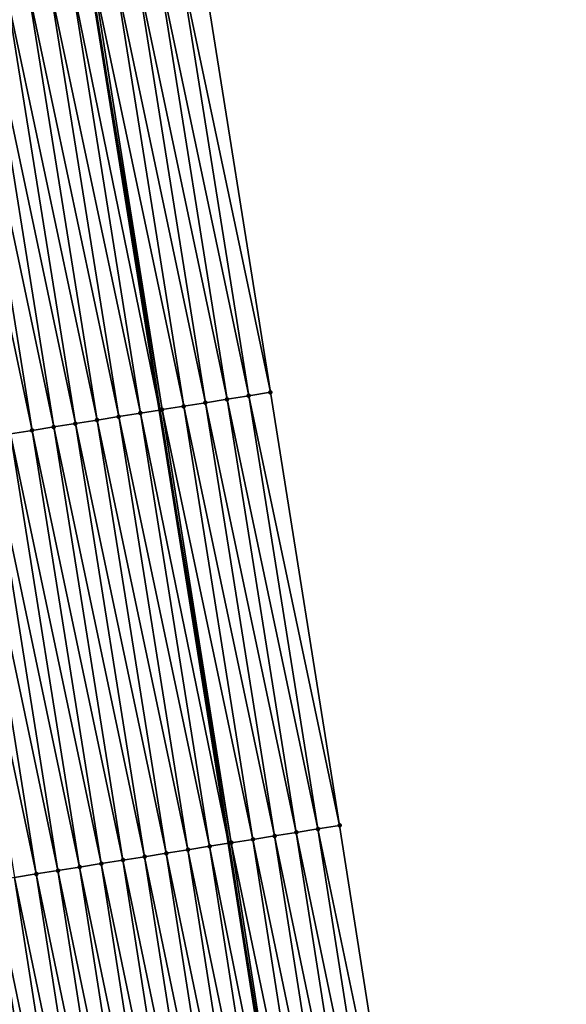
# Model space of a CAD drawing. Header units: feet. Extents: x 2007189 to 2022806, y 818621 to 837694.
# Tile 679 of 680: x 2011059 to 2011083, y 836887 to 836931. Entities that reach past the tile are written whole.
import ezdxf

# ---------------------------------------------------------------- set-up
doc = ezdxf.new("R2010")
doc.units = ezdxf.units.FT
doc.header["$MEASUREMENT"] = 0
for name, color, linetype, lineweight in [('EP_Travel Lane', 172, 'Continuous', 53), ('Road Shots', 141, 'Continuous', 100), ('Road X-Section', 40, 'Continuous', 13)]:
    doc.layers.add(name, color=color, linetype=linetype, lineweight=lineweight)
doc.layers.add('I-77-MM17-21_SB-Surface-Border', color=7, linetype='Continuous')
doc.layers.add('I-77-MM17-21_SB-Surface-TIN', color=7, linetype='Continuous')

msp = doc.modelspace()

# ---------------------------------------------------------------- linework, layer by layer
at = {"layer": 'EP_Travel Lane'}
msp.add_polyline3d([(2011058.675115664, 836953.1421951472, 347.4023901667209), (2011061.787487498, 836933.3794295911, 347.0685291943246), (2011064.937240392, 836913.6321282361, 346.7170348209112), (2011068.087044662, 836893.8845047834, 346.3852196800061), (2011071.186793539, 836874.0661409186, 346.0326101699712), (2011074.245156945, 836854.304889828, 345.6591884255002), (2011077.303568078, 836834.5433303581, 345.3028645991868), (2011080.350269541, 836814.7642795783, 344.9372057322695), (2011083.387035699, 836794.9994126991, 344.5791066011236), (2011086.423810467, 836775.2344897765, 344.2240663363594), (2011089.460491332, 836755.4701780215, 343.835627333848), (2011092.384254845, 836735.6244317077, 343.4612324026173), (2011095.291833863, 836715.8399364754, 343.1127790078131), (2011098.199359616, 836696.0558036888, 342.7437159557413), (2011101.106769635, 836676.2394803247, 342.4034405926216), (2011104.009371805, 836656.4541481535, 342.0634038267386), (2011106.911953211, 836636.6689575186, 341.7151825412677), (2011109.768360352, 836616.8420922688, 341.3546788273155), (2011112.617125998, 836597.0493842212, 340.9896144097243), (2011115.465908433, 836577.2565595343, 340.6310720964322), (2011118.247039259, 836557.3963912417, 340.255423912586)], dxfattribs=at)
at = {"layer": 'I-77-MM17-21_SB-Surface-Border', "color": 3, "linetype": 'Continuous', "lineweight": -3}
msp.add_polyline3d([(2011066.84745193, 836934.1897852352, 346.8732394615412), (2011069.997217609, 836914.4424031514, 346.5266812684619), (2011073.147010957, 836894.6948476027, 346.1907148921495), (2011076.251839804, 836874.8538924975, 345.8500032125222)], dxfattribs=at)
at = {"layer": 'I-77-MM17-21_SB-Surface-TIN', "color": 128, "linetype": 'Continuous', "lineweight": -3}
for points in [[(2011069.009805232, 836914.2842347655, 346.5668068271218), (2011065.860034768, 836934.0316468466, 346.9115321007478), (2011064.872627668, 836933.8734453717, 346.9536806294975)], [(2011069.997217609, 836914.4424031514, 346.5266812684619), (2011066.84745193, 836934.1897852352, 346.8732394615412), (2011065.860034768, 836934.0316468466, 346.9115321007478)], [(2011069.009805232, 836914.2842347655, 346.5668068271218), (2011069.997217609, 836914.4424031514, 346.5266812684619), (2011065.860034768, 836934.0316468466, 346.9115321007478)], [(2011067.034983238, 836913.9678806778, 346.648116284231), (2011063.885217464, 836933.7152633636, 346.9946393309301), (2011062.897799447, 836933.5571303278, 347.0326048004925)], [(2011068.022397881, 836914.126034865, 346.608858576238), (2011064.872627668, 836933.8734453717, 346.9536806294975), (2011063.885217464, 836933.7152633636, 346.9946393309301)], [(2011067.034983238, 836913.9678806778, 346.648116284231), (2011068.022397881, 836914.126034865, 346.608858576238), (2011063.885217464, 836933.7152633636, 346.9946393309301)], [(2011068.022397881, 836914.126034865, 346.608858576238), (2011069.009805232, 836914.2842347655, 346.5668068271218), (2011064.872627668, 836933.8734453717, 346.9536806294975)], [(2011064.072671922, 836913.4938406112, 346.7400660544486), (2011060.922936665, 836933.2410319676, 347.0982850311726), (2011059.935500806, 836933.0830107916, 347.1294135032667)], [(2011060.922936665, 836933.2410319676, 347.0982850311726), (2011064.937240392, 836913.6321282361, 346.7170348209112), (2011061.787487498, 836933.3794295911, 347.0685291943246)], [(2011064.072671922, 836913.4938406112, 346.7400660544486), (2011064.937240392, 836913.6321282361, 346.7170348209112), (2011060.922936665, 836933.2410319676, 347.0982850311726)], [(2011065.060120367, 836913.6517828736, 346.7137614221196), (2011061.910365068, 836933.3990998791, 347.0643000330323), (2011061.787487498, 836933.3794295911, 347.0685291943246)], [(2011065.060120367, 836913.6517828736, 346.7137614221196), (2011061.787487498, 836933.3794295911, 347.0685291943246), (2011064.937240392, 836913.6321282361, 346.7170348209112)], [(2011066.047559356, 836913.8097844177, 346.6838334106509), (2011062.897799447, 836933.5571303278, 347.0326048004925), (2011061.910365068, 836933.3990998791, 347.0643000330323)], [(2011065.060120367, 836913.6517828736, 346.7137614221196), (2011066.047559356, 836913.8097844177, 346.6838334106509), (2011061.910365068, 836933.3990998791, 347.0643000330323)], [(2011066.047559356, 836913.8097844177, 346.6838334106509), (2011067.034983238, 836913.9678806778, 346.648116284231), (2011062.897799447, 836933.5571303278, 347.0326048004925)], [(2011061.110290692, 836913.0202388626, 346.8052253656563), (2011057.960571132, 836932.7673318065, 347.1694610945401), (2011056.973075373, 836932.6096861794, 347.1776356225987)], [(2011062.097771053, 836913.1779810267, 346.7911509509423), (2011058.948051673, 836932.9250728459, 347.1554548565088), (2011057.960571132, 836932.7673318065, 347.1694610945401)], [(2011061.110290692, 836913.0202388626, 346.8052253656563), (2011062.097771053, 836913.1779810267, 346.7911509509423), (2011057.960571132, 836932.7673318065, 347.1694610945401)], [(2011063.085234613, 836913.3358285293, 346.7706381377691), (2011059.935500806, 836933.0830107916, 347.1294135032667), (2011058.948051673, 836932.9250728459, 347.1554548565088)], [(2011062.097771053, 836913.1779810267, 346.7911509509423), (2011063.085234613, 836913.3358285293, 346.7706381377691), (2011058.948051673, 836932.9250728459, 347.1554548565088)], [(2011063.085234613, 836913.3358285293, 346.7706381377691), (2011064.072671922, 836913.4938406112, 346.7400660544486), (2011059.935500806, 836933.0830107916, 347.1294135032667)], [(2011059.13534467, 836912.704662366, 346.8390076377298), (2011055.98559526, 836932.4519424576, 347.1918058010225), (2011054.998111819, 836932.2942196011, 347.2047006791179)], [(2011058.147855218, 836912.5469771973, 346.8495984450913), (2011059.13534467, 836912.704662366, 346.8390076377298), (2011054.998111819, 836932.2942196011, 347.2047006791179)], [(2011060.122821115, 836912.8624290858, 346.8234323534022), (2011056.973075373, 836932.6096861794, 347.1776356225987), (2011055.98559526, 836932.4519424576, 347.1918058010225)], [(2011059.13534467, 836912.704662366, 346.8390076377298), (2011060.122821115, 836912.8624290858, 346.8234323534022), (2011055.98559526, 836932.4519424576, 347.1918058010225)], [(2011060.122821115, 836912.8624290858, 346.8234323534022), (2011061.110290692, 836913.0202388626, 346.8052253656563), (2011056.973075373, 836932.6096861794, 347.1776356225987)], [(2011072.159592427, 836894.5367177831, 346.2284832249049), (2011069.009805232, 836914.2842347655, 346.5668068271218), (2011068.022397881, 836914.126034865, 346.608858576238)], [(2011073.147010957, 836894.6948476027, 346.1907148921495), (2011069.997217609, 836914.4424031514, 346.5266812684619), (2011069.009805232, 836914.2842347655, 346.5668068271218)], [(2011072.159592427, 836894.5367177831, 346.2284832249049), (2011073.147010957, 836894.6948476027, 346.1907148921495), (2011069.009805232, 836914.2842347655, 346.5668068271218)], [(2011070.184786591, 836894.2202623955, 346.3159842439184), (2011067.034983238, 836913.9678806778, 346.648116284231), (2011066.047559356, 836913.8097844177, 346.6838334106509)], [(2011071.17219114, 836894.3784798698, 346.2728583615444), (2011068.022397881, 836914.126034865, 346.608858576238), (2011067.034983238, 836913.9678806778, 346.648116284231)], [(2011070.184786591, 836894.2202623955, 346.3159842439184), (2011071.17219114, 836894.3784798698, 346.2728583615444), (2011067.034983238, 836913.9678806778, 346.648116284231)], [(2011071.17219114, 836894.3784798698, 346.2728583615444), (2011072.159592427, 836894.5367177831, 346.2284832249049), (2011068.022397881, 836914.126034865, 346.608858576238)], [(2011067.222483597, 836893.7461701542, 346.4111229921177), (2011064.072671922, 836913.4938406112, 346.7400660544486), (2011063.085234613, 836913.3358285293, 346.7706381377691)], [(2011064.072671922, 836913.4938406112, 346.7400660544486), (2011068.087044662, 836893.8845047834, 346.3852196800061), (2011064.937240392, 836913.6321282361, 346.7170348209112)], [(2011067.222483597, 836893.7461701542, 346.4111229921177), (2011068.087044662, 836893.8845047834, 346.3852196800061), (2011064.072671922, 836913.4938406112, 346.7400660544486)], [(2011068.209923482, 836893.9041660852, 346.3815380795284), (2011065.060120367, 836913.6517828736, 346.7137614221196), (2011064.937240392, 836913.6321282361, 346.7170348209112)], [(2011068.209923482, 836893.9041660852, 346.3815380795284), (2011064.937240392, 836913.6321282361, 346.7170348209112), (2011068.087044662, 836893.8845047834, 346.3852196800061)], [(2011069.19736572, 836894.0621472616, 346.3528549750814), (2011066.047559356, 836913.8097844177, 346.6838334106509), (2011065.060120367, 836913.6517828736, 346.7137614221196)], [(2011068.209923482, 836893.9041660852, 346.3815380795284), (2011069.19736572, 836894.0621472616, 346.3528549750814), (2011065.060120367, 836913.6517828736, 346.7137614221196)], [(2011069.19736572, 836894.0621472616, 346.3528549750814), (2011070.184786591, 836894.2202623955, 346.3159842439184), (2011066.047559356, 836913.8097844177, 346.6838334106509)], [(2011064.260108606, 836893.2725292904, 346.4786730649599), (2011061.110290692, 836913.0202388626, 346.8052253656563), (2011060.122821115, 836912.8624290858, 346.8234323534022)], [(2011065.247585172, 836893.4302952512, 346.4631441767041), (2011062.097771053, 836913.1779810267, 346.7911509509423), (2011061.110290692, 836913.0202388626, 346.8052253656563)], [(2011064.260108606, 836893.2725292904, 346.4786730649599), (2011065.247585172, 836893.4302952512, 346.4631441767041), (2011061.110290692, 836913.0202388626, 346.8052253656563)], [(2011066.235046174, 836893.5881587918, 346.4416510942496), (2011063.085234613, 836913.3358285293, 346.7706381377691), (2011062.097771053, 836913.1779810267, 346.7911509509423)], [(2011065.247585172, 836893.4302952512, 346.4631441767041), (2011066.235046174, 836893.5881587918, 346.4416510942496), (2011062.097771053, 836913.1779810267, 346.7911509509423)], [(2011066.235046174, 836893.5881587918, 346.4416510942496), (2011067.222483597, 836893.7461701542, 346.4111229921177), (2011063.085234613, 836913.3358285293, 346.7706381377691)], [(2011061.297670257, 836892.7992856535, 346.5219442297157), (2011058.147855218, 836912.5469771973, 346.8495984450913), (2011057.160380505, 836912.389199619, 346.8658374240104)], [(2011062.285168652, 836892.9569147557, 346.5147802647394), (2011059.13534467, 836912.704662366, 346.8390076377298), (2011058.147855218, 836912.5469771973, 346.8495984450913)], [(2011061.297670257, 836892.7992856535, 346.5219442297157), (2011062.285168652, 836892.9569147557, 346.5147802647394), (2011058.147855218, 836912.5469771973, 346.8495984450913)], [(2011063.272647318, 836893.1146675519, 346.5000560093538), (2011060.122821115, 836912.8624290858, 346.8234323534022), (2011059.13534467, 836912.704662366, 346.8390076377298)], [(2011062.285168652, 836892.9569147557, 346.5147802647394), (2011063.272647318, 836893.1146675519, 346.5000560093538), (2011059.13534467, 836912.704662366, 346.8390076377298)], [(2011063.272647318, 836893.1146675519, 346.5000560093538), (2011064.260108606, 836893.2725292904, 346.4786730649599), (2011060.122821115, 836912.8624290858, 346.8234323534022)], [(2011059.322720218, 836892.4837343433, 346.554187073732), (2011056.172910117, 836912.2313949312, 346.8837333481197), (2011055.185441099, 836912.073581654, 346.9021542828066)], [(2011058.335250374, 836892.3259262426, 346.5722916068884), (2011059.322720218, 836892.4837343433, 346.554187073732), (2011055.185441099, 836912.073581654, 346.9021542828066)], [(2011060.310189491, 836892.6415460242, 346.5358637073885), (2011057.160380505, 836912.389199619, 346.8658374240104), (2011056.172910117, 836912.2313949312, 346.8837333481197)], [(2011059.322720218, 836892.4837343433, 346.554187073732), (2011060.310189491, 836892.6415460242, 346.5358637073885), (2011056.172910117, 836912.2313949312, 346.8837333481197)], [(2011060.310189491, 836892.6415460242, 346.5358637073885), (2011061.297670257, 836892.7992856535, 346.5219442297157), (2011057.160380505, 836912.389199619, 346.8658374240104)], [(2011075.263719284, 836874.7002101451, 345.8857847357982), (2011072.159592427, 836894.5367177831, 346.2284832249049), (2011071.17219114, 836894.3784798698, 346.2728583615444)], [(2011076.251839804, 836874.8538924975, 345.8500032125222), (2011073.147010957, 836894.6948476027, 346.1907148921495), (2011072.159592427, 836894.5367177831, 346.2284832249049)], [(2011075.263719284, 836874.7002101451, 345.8857847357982), (2011076.251839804, 836874.8538924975, 345.8500032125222), (2011072.159592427, 836894.5367177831, 346.2284832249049)], [(2011073.287492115, 836874.3927558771, 345.9623137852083), (2011070.184786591, 836894.2202623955, 346.3159842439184), (2011069.19736572, 836894.0621472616, 346.3528549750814)], [(2011074.275618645, 836874.5463994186, 345.9286842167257), (2011071.17219114, 836894.3784798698, 346.2728583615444), (2011070.184786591, 836894.2202623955, 346.3159842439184)], [(2011073.287492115, 836874.3927558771, 345.9623137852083), (2011074.275618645, 836874.5463994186, 345.9286842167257), (2011070.184786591, 836894.2202623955, 346.3159842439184)], [(2011074.275618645, 836874.5463994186, 345.9286842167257), (2011075.263719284, 836874.7002101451, 345.8857847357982), (2011071.17219114, 836894.3784798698, 346.2728583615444)], [(2011070.32311525, 836873.9318076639, 346.0641777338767), (2011067.222483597, 836893.7461701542, 346.4111229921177), (2011066.235046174, 836893.5881587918, 346.4416510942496)], [(2011067.222483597, 836893.7461701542, 346.4111229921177), (2011071.186793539, 836874.0661409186, 346.0326101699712), (2011068.087044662, 836893.8845047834, 346.3852196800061)], [(2011070.32311525, 836873.9318076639, 346.0641777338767), (2011071.186793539, 836874.0661409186, 346.0326101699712), (2011067.222483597, 836893.7461701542, 346.4111229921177)], [(2011071.311234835, 836874.0854960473, 346.0280618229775), (2011068.209923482, 836893.9041660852, 346.3815380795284), (2011068.087044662, 836893.8845047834, 346.3852196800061)], [(2011071.311234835, 836874.0854960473, 346.0280618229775), (2011068.087044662, 836893.8845047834, 346.3852196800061), (2011071.186793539, 836874.0661409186, 346.0326101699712)], [(2011072.299360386, 836874.2391459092, 345.9940817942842), (2011069.19736572, 836894.0621472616, 346.3528549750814), (2011068.209923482, 836893.9041660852, 346.3815380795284)], [(2011071.311234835, 836874.0854960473, 346.0280618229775), (2011072.299360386, 836874.2391459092, 345.9940817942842), (2011068.209923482, 836893.9041660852, 346.3815380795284)], [(2011072.299360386, 836874.2391459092, 345.9940817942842), (2011073.287492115, 836874.3927558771, 345.9623137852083), (2011069.19736572, 836894.0621472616, 346.3528549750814)], [(2011067.358618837, 836873.4716314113, 346.1232387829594), (2011064.260108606, 836893.2725292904, 346.4786730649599), (2011063.272647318, 836893.1146675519, 346.5000560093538)], [(2011068.346796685, 836873.6249435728, 346.1079832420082), (2011065.247585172, 836893.4302952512, 346.4631441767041), (2011064.260108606, 836893.2725292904, 346.4786730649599)], [(2011067.358618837, 836873.4716314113, 346.1232387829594), (2011068.346796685, 836873.6249435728, 346.1079832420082), (2011064.260108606, 836893.2725292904, 346.4786730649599)], [(2011069.334962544, 836873.7783331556, 346.0884349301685), (2011066.235046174, 836893.5881587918, 346.4416510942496), (2011065.247585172, 836893.4302952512, 346.4631441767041)], [(2011068.346796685, 836873.6249435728, 346.1079832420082), (2011069.334962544, 836873.7783331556, 346.0884349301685), (2011065.247585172, 836893.4302952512, 346.4631441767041)], [(2011069.334962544, 836873.7783331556, 346.0884349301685), (2011070.32311525, 836873.9318076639, 346.0641777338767), (2011066.235046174, 836893.5881587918, 346.4416510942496)], [(2011064.394041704, 836873.0119764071, 346.153398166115), (2011061.297670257, 836892.7992856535, 346.5219442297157), (2011060.310189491, 836892.6415460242, 346.5358637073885)], [(2011065.382236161, 836873.1651813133, 346.1440896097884), (2011062.285168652, 836892.9569147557, 346.5147802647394), (2011061.297670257, 836892.7992856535, 346.5219442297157)], [(2011064.394041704, 836873.0119764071, 346.153398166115), (2011065.382236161, 836873.1651813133, 346.1440896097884), (2011061.297670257, 836892.7992856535, 346.5219442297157)], [(2011066.370420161, 836873.3184537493, 346.1310367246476), (2011063.272647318, 836893.1146675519, 346.5000560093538), (2011062.285168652, 836892.9569147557, 346.5147802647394)], [(2011065.382236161, 836873.1651813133, 346.1440896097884), (2011066.370420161, 836873.3184537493, 346.1310367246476), (2011062.285168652, 836892.9569147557, 346.5147802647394)], [(2011066.370420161, 836873.3184537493, 346.1310367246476), (2011067.358618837, 836873.4716314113, 346.1232387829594), (2011063.272647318, 836893.1146675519, 346.5000560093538)], [(2011061.429534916, 836872.5518671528, 346.2087443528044), (2011058.335250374, 836892.3259262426, 346.5722916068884), (2011057.347782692, 836892.1681045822, 346.5912249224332)], [(2011062.417691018, 836872.7053197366, 346.1857028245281), (2011059.322720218, 836892.4837343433, 346.554187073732), (2011058.335250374, 836892.3259262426, 346.5722916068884)], [(2011061.429534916, 836872.5518671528, 346.2087443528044), (2011062.417691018, 836872.7053197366, 346.1857028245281), (2011058.335250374, 836892.3259262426, 346.5722916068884)], [(2011063.405860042, 836872.8586888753, 346.1672880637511), (2011060.310189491, 836892.6415460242, 346.5358637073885), (2011059.322720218, 836892.4837343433, 346.554187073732)], [(2011062.417691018, 836872.7053197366, 346.1857028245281), (2011063.405860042, 836872.8586888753, 346.1672880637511), (2011059.322720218, 836892.4837343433, 346.554187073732)], [(2011063.405860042, 836872.8586888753, 346.1672880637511), (2011064.394041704, 836873.0119764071, 346.153398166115), (2011060.310189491, 836892.6415460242, 346.5358637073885)], [(2011059.012200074, 836872.1769103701, 346.241523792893), (2011056.360308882, 836892.0102889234, 346.6097422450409), (2011055.629055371, 836891.8935717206, 346.6145170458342)], [(2011058.464953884, 836872.0922373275, 346.2375076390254), (2011059.012200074, 836872.1769103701, 346.241523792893), (2011055.629055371, 836891.8935717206, 346.6145170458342)], [(2011060.441360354, 836872.3985337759, 346.225176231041), (2011057.347782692, 836892.1681045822, 346.5912249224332), (2011056.360308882, 836892.0102889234, 346.6097422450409)], [(2011060.441360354, 836872.3985337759, 346.225176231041), (2011056.360308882, 836892.0102889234, 346.6097422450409), (2011059.453176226, 836872.2452269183, 346.2400918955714)], [(2011059.012200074, 836872.1769103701, 346.241523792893), (2011059.453176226, 836872.2452269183, 346.2400918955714), (2011056.360308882, 836892.0102889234, 346.6097422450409)], [(2011060.441360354, 836872.3985337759, 346.225176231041), (2011061.429534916, 836872.5518671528, 346.2087443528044), (2011057.347782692, 836892.1681045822, 346.5912249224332)]]:
    msp.add_3dface(points, dxfattribs=at)
at = {"layer": 'Road Shots', "lineweight": 100}
for p in [(2011069.009805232, 836914.2842347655, 346.5668068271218), (2011069.997217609, 836914.4424031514, 346.5266812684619), (2011067.034983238, 836913.9678806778, 346.648116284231), (2011068.022397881, 836914.126034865, 346.608858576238), (2011064.072671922, 836913.4938406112, 346.7400660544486), (2011065.060120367, 836913.6517828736, 346.7137614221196), (2011066.047559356, 836913.8097844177, 346.6838334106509), (2011061.110290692, 836913.0202388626, 346.8052253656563), (2011062.097771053, 836913.1779810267, 346.7911509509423), (2011063.085234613, 836913.3358285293, 346.7706381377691), (2011059.13534467, 836912.704662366, 346.8390076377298), (2011060.122821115, 836912.8624290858, 346.8234323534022), (2011072.159592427, 836894.5367177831, 346.2284832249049), (2011073.147010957, 836894.6948476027, 346.1907148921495), (2011070.184786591, 836894.2202623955, 346.3159842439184), (2011071.17219114, 836894.3784798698, 346.2728583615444), (2011067.222483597, 836893.7461701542, 346.4111229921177), (2011068.209923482, 836893.9041660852, 346.3815380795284), (2011069.19736572, 836894.0621472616, 346.3528549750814), (2011064.260108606, 836893.2725292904, 346.4786730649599), (2011065.247585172, 836893.4302952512, 346.4631441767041), (2011066.235046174, 836893.5881587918, 346.4416510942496), (2011061.297670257, 836892.7992856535, 346.5219442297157), (2011062.285168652, 836892.9569147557, 346.5147802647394), (2011063.272647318, 836893.1146675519, 346.5000560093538), (2011059.322720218, 836892.4837343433, 346.554187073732), (2011060.310189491, 836892.6415460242, 346.5358637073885)]:
    msp.add_point(p, dxfattribs=at)
at = {"layer": 'Road X-Section', "extrusion": (-0.157490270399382, 0.98738158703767, 0.01656551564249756), "elevation": 509655.6930938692, "flags": 128}
msp.add_lwpolyline([(-2117789.965321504, -8096.947160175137), (-2117788.965321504, -8096.90886228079), (-2117787.965321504, -8096.866707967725), (-2117786.965321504, -8096.825743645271), (-2117785.965321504, -8096.787772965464), (-2117784.965321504, -8096.756073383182), (-2117783.965321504, -8096.722083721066), (-2117782.965321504, -8096.69095097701), (-2117781.965321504, -8096.664906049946), (-2117780.965321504, -8096.65089788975), (-2117779.965321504, -8096.642722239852), (-2117778.965321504, -8096.628550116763), (-2117777.965321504, -8096.615653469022), (-2117776.965321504, -8096.602911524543), (-2117775.965321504, -8096.585780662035), (-2117774.965321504, -8096.564423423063), (-2117773.965321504, -8096.544586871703), (-2117772.965321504, -8096.531696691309), (-2117772.577995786, -8096.530448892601), (-2117772.388186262, -8096.531158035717), (-2117771.965321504, -8096.535189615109), (-2117771.146471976, -8096.545227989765), (-2117770.965321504, -8096.547968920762), (-2117769.965321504, -8096.564798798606), (-2117768.965321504, -8096.586573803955), (-2117767.965321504, -8096.607122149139), (-2117766.965321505, -8096.62389430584), (-2117765.965321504, -8096.640759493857), (-2117764.965321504, -8096.66129668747), (-2117763.965321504, -8096.685270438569), (-2117762.965321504, -8096.703613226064), (-2117761.965321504, -8096.722487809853), (-2117760.965321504, -8096.753027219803), (-2117759.965321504, -8096.782894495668), (-2117758.965321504, -8096.806341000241), (-2117757.965321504, -8096.823113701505), (-2117756.965321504, -8096.843076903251), (-2117755.965321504, -8096.868945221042), (-2117754.965321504, -8096.89373677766), (-2117753.965321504, -8096.911711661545), (-2117752.965321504, -8096.927352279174), (-2117751.965321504, -8096.940586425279), (-2117750.965321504, -8096.956800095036), (-2117749.965321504, -8096.977496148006), (-2117748.965321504, -8097.007346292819), (-2117747.965321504, -8097.04580706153), (-2117746.965321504, -8097.089352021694), (-2117745.965321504, -8097.134849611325), (-2117744.965321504, -8097.180826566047), (-2117743.965321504, -8097.227315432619), (-2117743.768376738, -8097.235954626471)], dxfattribs=at)
at = {"layer": 'Road X-Section', "extrusion": (-0.1574902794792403, 0.9873815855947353, 0.01656551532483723), "elevation": 509635.6736260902, "flags": 128}
msp.add_lwpolyline([(-2117789.970008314, -8096.961925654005), (-2117788.970008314, -8096.921794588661), (-2117787.970008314, -8096.879737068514), (-2117786.970008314, -8096.840473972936), (-2117785.970008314, -8096.804751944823), (-2117784.970008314, -8096.774819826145), (-2117783.970008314, -8096.748511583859), (-2117782.970008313, -8096.71793530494), (-2117781.970008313, -8096.697419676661), (-2117780.970008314, -8096.683343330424), (-2117779.970008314, -8096.665133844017), (-2117778.970008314, -8096.649556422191), (-2117777.970008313, -8096.638964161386), (-2117776.970008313, -8096.622722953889), (-2117775.970008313, -8096.604824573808), (-2117774.970008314, -8096.586401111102), (-2117773.970008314, -8096.568518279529), (-2117772.970008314, -8096.552229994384), (-2117771.994232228, -8096.544442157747), (-2117771.970008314, -8096.544508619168), (-2117771.845470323, -8096.544850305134), (-2117771.357565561, -8096.548538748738), (-2117770.970008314, -8096.554029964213), (-2117769.970008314, -8096.576204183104), (-2117768.970008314, -8096.601788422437), (-2117767.970008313, -8096.622368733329), (-2117766.970008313, -8096.637632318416), (-2117765.970008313, -8096.650332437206), (-2117764.970008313, -8096.666630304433), (-2117763.970008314, -8096.686196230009), (-2117762.970008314, -8096.709344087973), (-2117761.970008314, -8096.735952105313), (-2117760.970008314, -8096.764782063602), (-2117759.970008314, -8096.793672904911), (-2117758.970008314, -8096.820505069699), (-2117757.970008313, -8096.844319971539), (-2117756.970008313, -8096.867533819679), (-2117755.970008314, -8096.889477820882), (-2117754.970008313, -8096.911659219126), (-2117753.970008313, -8096.933544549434), (-2117752.970008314, -8096.954780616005), (-2117751.970008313, -8096.97572116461), (-2117750.970008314, -8097.000235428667), (-2117749.970008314, -8097.026338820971), (-2117748.970008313, -8097.054528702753), (-2117747.970008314, -8097.08343043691), (-2117746.970008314, -8097.1130065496), (-2117745.970008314, -8097.144817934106), (-2117745.324422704, -8097.16677432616)], dxfattribs=at)
at = {"layer": 'Road X-Section', "extrusion": (-0.1574902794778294, 0.9873815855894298, 0.01656551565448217), "elevation": 509615.6736246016, "flags": 128}
msp.add_lwpolyline([(-2117789.970007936, -8096.96675039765), (-2117788.970007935, -8096.928976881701), (-2117787.970007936, -8096.884595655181), (-2117786.970007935, -8096.84146385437), (-2117785.970007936, -8096.804588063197), (-2117784.970007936, -8096.775901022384), (-2117783.970007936, -8096.746312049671), (-2117782.970007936, -8096.71577975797), (-2117781.970007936, -8096.694283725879), (-2117780.970007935, -8096.678752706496), (-2117779.970007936, -8096.657366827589), (-2117778.970007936, -8096.642640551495), (-2117777.970007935, -8096.635475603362), (-2117776.970007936, -8096.621554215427), (-2117775.970007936, -8096.603228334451), (-2117774.970007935, -8096.585121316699), (-2117773.970007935, -8096.566185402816), (-2117772.970007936, -8096.547665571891), (-2117772.229493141, -8096.542890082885), (-2117771.970007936, -8096.543219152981), (-2117771.965588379, -8096.543229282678), (-2117771.388159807, -8096.548101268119), (-2117770.970007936, -8096.554593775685), (-2117769.970007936, -8096.578029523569), (-2117768.970007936, -8096.607208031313), (-2117767.970007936, -8096.632129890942), (-2117766.970007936, -8096.652748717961), (-2117765.970007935, -8096.672173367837), (-2117764.970007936, -8096.692247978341), (-2117763.970007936, -8096.714274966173), (-2117762.970007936, -8096.737093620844), (-2117761.970007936, -8096.760024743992), (-2117760.970007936, -8096.785241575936), (-2117759.970007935, -8096.811814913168), (-2117758.970007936, -8096.840262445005), (-2117757.970007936, -8096.867295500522), (-2117756.970007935, -8096.890215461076), (-2117755.970007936, -8096.90809031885), (-2117754.970007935, -8096.924159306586), (-2117753.970007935, -8096.943042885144), (-2117752.970007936, -8096.965629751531), (-2117751.970007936, -8096.98813569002), (-2117750.970007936, -8097.007489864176), (-2117749.970007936, -8097.029925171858), (-2117748.970007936, -8097.056373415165), (-2117747.970007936, -8097.088249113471), (-2117746.970007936, -8097.121623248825), (-2117746.285112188, -8097.144682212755)], dxfattribs=at)

doc.saveas('drawing.dxf')
